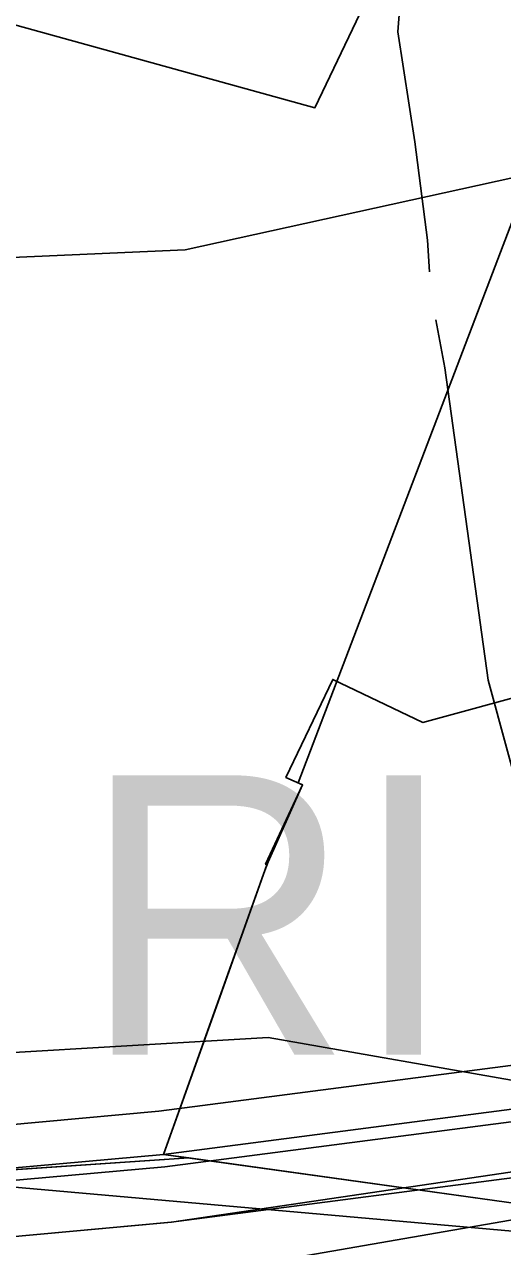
# Model space of a CAD drawing. Extents: x -758499 to -754160, y -1175205 to -1172032.
# Drawn here: x -755626.88 to -755609.76, y -1174621.58 to -1174577.82 of the extents above; entities that cross this region are included whole.
import ezdxf

# ---------------------------------------------------------------- set-up
doc = ezdxf.new("R2010")
doc.units = 0
for name, color, linetype in [('A040_Les50_p', 7, 'Continuous'), ('A041_BPEJ_p', 7, 'Continuous'), ('A051_QAZ_p', 7, 'Continuous'), ('D cyklocesty NÁVRH', 7, 'Continuous'), ('D pěší NÁVRH', 7, 'Continuous'), ('HRANICE zastavěného území', 7, 'Continuous'), ('HRANICE zastavěného území - podbarvení', 7, 'Continuous'), ('indexy RZV_TYP_1', 7, 'Continuous'), ('LIMITY OP vodovodu', 7, 'Continuous'), ('PLOCHY B bydlení', 7, 'Continuous'), ('PLOCHY BZ bydlení-zeleň soukromá', 7, 'Continuous'), ('PLOCHY NS smíšené nezastavěného území', 7, 'Continuous'), ('PLOCHY NZt zeměděl-trvalý travní porost', 7, 'Continuous'), ('PLOCHY RI rekreace-stavby pro rodinnou rekreaci', 7, 'Continuous'), ('PLOCHY VV vodní a vodohospodářské', 7, 'Continuous'), ('protipovodňová opatření - ochranná hrázka NÁVRH', 7, 'Continuous'), ('VPO RO retenční opatření - plochy', 7, 'Continuous'), ('vrstevnice', 7, 'Continuous'), ('ÚSES NBK funkční', 7, 'Continuous')]:
    doc.layers.add(name, color=color, linetype=linetype)

msp = doc.modelspace()

# ---------------------------------------------------------------- linework, layer by layer
at = {"layer": 'A040_Les50_p'}
msp.add_lwpolyline([(-755329.02, -1174419.475), (-755342.323, -1174472.689), (-755377.374, -1174513.316), (-755437.818, -1174556.226), (-755525.933, -1174594.494), (-755575.791, -1174615.792), (-755604.272, -1174621.488), (-755633.864, -1174618.869)], dxfattribs=at)
at = {"layer": 'A041_BPEJ_p'}
for p, q in [((-755617.077, -1174604.979), (-755608.679, -1174582.926)), ((-755608.679, -1174582.926), (-755617.077, -1174604.979)), ((-755617.903, -1174607.149), (-755616.92, -1174605.05)), ((-755616.92, -1174605.05), (-755617.903, -1174607.149)), ((-755616.92, -1174605.05), (-755617.077, -1174604.979)), ((-755617.077, -1174604.979), (-755616.92, -1174605.05)), ((-755618.309, -1174608.216), (-755617.903, -1174607.149)), ((-755617.903, -1174607.149), (-755618.309, -1174608.216)), ((-755620.01, -1174612.99), (-755618.309, -1174608.216)), ((-755618.309, -1174608.216), (-755620.01, -1174612.99)), ((-755621.9, -1174618.28), (-755620.01, -1174612.99)), ((-755620.01, -1174612.99), (-755621.9, -1174618.28)), ((-755621, -1174618.4), (-755621.9, -1174618.28)), ((-755621.9, -1174618.28), (-755621, -1174618.4)), ((-755630.29, -1174619.04), (-755621, -1174618.4)), ((-755621, -1174618.4), (-755630.29, -1174619.04))]:
    msp.add_line(p, q, dxfattribs=at)
at = {"layer": 'A051_QAZ_p'}
for p, q in [((-755618.16, -1174614.09), (-755668.302, -1174617.077)), ((-755596.452, -1174617.909), (-755618.16, -1174614.09))]:
    msp.add_line(p, q, dxfattribs=at)
at = {"layer": 'D cyklocesty NÁVRH'}
msp.add_lwpolyline([(-755585.155, -1174615.19), (-755597.928, -1174617.198), (-755621.614, -1174620.711), (-755630.096, -1174621.479), (-755652.962, -1174623.051), (-755686.128, -1174621.536), (-755714.331, -1174616.143), (-755793.159, -1174592.883), (-755832.722, -1174575.792), (-755854.827, -1174559.165), (-755869.767, -1174540.862), (-755878.58, -1174535.109), (-755885.363, -1174537.831), (-755900.451, -1174534.296), (-755930.593, -1174521.261), (-755953.471, -1174509.822), (-755959.497, -1174509.099), (-755966.314, -1174510.735), (-756000.963, -1174503.403)], dxfattribs=at)
at = {"layer": 'D pěší NÁVRH'}
msp.add_lwpolyline([(-755585.155, -1174615.19), (-755597.928, -1174617.198), (-755621.614, -1174620.711), (-755630.096, -1174621.479), (-755652.962, -1174623.051), (-755686.128, -1174621.536), (-755714.331, -1174616.143), (-755793.159, -1174592.883), (-755832.722, -1174575.792), (-755854.827, -1174559.165), (-755869.767, -1174540.862), (-755878.58, -1174535.109), (-755885.363, -1174537.831), (-755900.451, -1174534.296), (-755930.593, -1174521.261), (-755953.471, -1174509.822), (-755959.497, -1174509.099), (-755966.314, -1174510.735), (-756000.963, -1174503.403)], dxfattribs=at)
at = {"layer": 'HRANICE zastavěného území'}
msp.add_lwpolyline([(-755589.85, -1174543.63), (-755603.92, -1174580.49), (-755609.43, -1174583.31), (-755608.9, -1174593.34), (-755600.02, -1174603.74), (-755598.3, -1174614.78), (-755607.68, -1174616.43), (-755621.9, -1174618.28), (-755621, -1174618.4), (-755630.29, -1174619.04), (-755633.65, -1174619.27), (-755652.99, -1174620.6), (-755659.13, -1174620.34), (-755685.15, -1174619.24)], dxfattribs=at)
at = {"layer": 'HRANICE zastavěného území - podbarvení'}
msp.add_lwpolyline([(-755589.85, -1174543.63), (-755603.92, -1174580.49), (-755609.43, -1174583.31), (-755608.9, -1174593.34), (-755600.02, -1174603.74), (-755598.3, -1174614.78), (-755607.68, -1174616.43), (-755621.9, -1174618.28), (-755621, -1174618.4), (-755630.29, -1174619.04), (-755633.65, -1174619.27), (-755652.99, -1174620.6), (-755659.13, -1174620.34), (-755685.15, -1174619.24)], dxfattribs=at)
at = {"layer": 'LIMITY OP vodovodu'}
for points in [[(-755612.373, -1174586.675), (-755612.453, -1174585.543), (-755612.904, -1174582.023), (-755613.509, -1174578.082), (-755613.245, -1174574.698), (-755613.037, -1174572.819), (-755612.151, -1174565.752), (-755611.575, -1174560.353), (-755610.09, -1174547.958)], [(-755612.151, -1174588.397), (-755611.828, -1174590.11), (-755610.276, -1174601.303), (-755607.507, -1174611.47), (-755606.94, -1174614.297), (-755602.872, -1174638.136), (-755602.085, -1174642.666)]]:
    msp.add_lwpolyline(points, dxfattribs=at)
at = {"layer": 'PLOCHY B bydlení'}
msp.add_lwpolyline([(-755793.79, -1174461.34), (-755765.19, -1174468.19), (-755762.64, -1174469.75), (-755756.77, -1174472.15), (-755750.87, -1174473.91), (-755727.06, -1174481.04), (-755703.25, -1174488.16), (-755693.01, -1174491.54), (-755683.51, -1174495.25), (-755675.21, -1174498.76), (-755668.13, -1174501.75), (-755641.54, -1174512.99), (-755640.31, -1174513.51), (-755618.5, -1174526.07), (-755618.4, -1174525.87), (-755596.91, -1174539.91), (-755616.48, -1174580.8), (-755693.8, -1174559.41), (-755727.26, -1174549.46), (-755751.23, -1174542.33), (-755775.19, -1174535.2), (-755814.91, -1174523.38), (-755801.65, -1174483.33), (-755794.3, -1174462.78)], close=True, dxfattribs=at)
at = {"layer": 'PLOCHY BZ bydlení-zeleň soukromá'}
msp.add_lwpolyline([(-755693.8, -1174559.41), (-755616.48, -1174580.8), (-755596.91, -1174539.91), (-755589.85, -1174543.63), (-755603.92, -1174580.49), (-755609.43, -1174583.31), (-755608.9, -1174593.34), (-755600.02, -1174603.74), (-755598.3, -1174614.78), (-755607.68, -1174616.43), (-755607.93, -1174611.72), (-755608.46, -1174601.68), (-755612.61, -1174602.81), (-755615.84, -1174601.27), (-755617.52, -1174604.78), (-755616.92, -1174605.05), (-755618.2, -1174607.91), (-755621.9, -1174618.28), (-755621, -1174618.4), (-755630.29, -1174619.04), (-755633.65, -1174619.27), (-755652.99, -1174620.6), (-755659.13, -1174620.34), (-755685.15, -1174619.24)], dxfattribs=at)
at = {"layer": 'PLOCHY NS smíšené nezastavěného území'}
msp.add_lwpolyline([(-755685.15, -1174619.24), (-755659.13, -1174620.34), (-755652.99, -1174620.6), (-755633.65, -1174619.27), (-755630.29, -1174619.04), (-755621, -1174618.4), (-755621.9, -1174618.28), (-755621, -1174618.4), (-755607.48, -1174620.29), (-755621.377, -1174622.698), (-755629.937, -1174623.473), (-755652.939, -1174625.054), (-755686.363, -1174623.528)], dxfattribs=at)
at = {"layer": 'PLOCHY NZt zeměděl-trvalý travní porost'}
msp.add_lwpolyline([(-755525.44, -1174599.18), (-755542.81, -1174605.91), (-755553.88, -1174610.28), (-755584.9, -1174616.89), (-755607.48, -1174620.29), (-755621, -1174618.4), (-755621.9, -1174618.28), (-755607.68, -1174616.43), (-755598.3, -1174614.78), (-755600.02, -1174603.74), (-755608.9, -1174593.34), (-755609.43, -1174583.31)], dxfattribs=at)
at = {"layer": 'PLOCHY RI rekreace-stavby pro rodinnou rekreaci'}
msp.add_lwpolyline([(-755608.46, -1174601.68), (-755612.61, -1174602.81), (-755615.84, -1174601.27), (-755617.52, -1174604.78), (-755616.92, -1174605.05), (-755618.25, -1174607.89), (-755618.2, -1174607.91), (-755620.01, -1174612.99), (-755621.9, -1174618.28), (-755607.68, -1174616.43), (-755607.93, -1174611.72)], close=True, dxfattribs=at)
at = {"layer": 'PLOCHY VV vodní a vodohospodářské'}
msp.add_lwpolyline([(-755878.92, -1174534.65), (-755870.23, -1174544.23), (-755854.596, -1174566.326), (-755833.734, -1174577.533), (-755793.841, -1174594.766), (-755714.803, -1174618.089), (-755686.363, -1174623.528), (-755652.939, -1174625.054), (-755629.937, -1174623.473), (-755621.377, -1174622.698), (-755607.48, -1174620.29), (-755584.9, -1174616.89), (-755553.88, -1174610.28), (-755542.81, -1174605.91), (-755525.44, -1174599.18), (-755505.39, -1174589.36), (-755479.03, -1174580.08), (-755466.82, -1174574.43), (-755442, -1174562.96), (-755424.11, -1174552), (-755401.54, -1174538.16), (-755372.91, -1174520.59)], dxfattribs=at)
at = {"layer": 'protipovodňová opatření - ochranná hrázka NÁVRH'}
msp.add_lwpolyline([(-755585.466, -1174613.214), (-755594.633, -1174614.722), (-755598.231, -1174615.221), (-755607.612, -1174616.872), (-755621.851, -1174618.724), (-755630.255, -1174619.485), (-755652.985, -1174621.047), (-755685.893, -1174619.545), (-755710.028, -1174614.81), (-755713.859, -1174614.197), (-755792.476, -1174590.999)], dxfattribs=at)
at = {"layer": 'VPO RO retenční opatření - plochy'}
for points in [[(-755374.464, -1174519.197), (-755425.155, -1174550.295), (-755442.883, -1174561.155), (-755484.084, -1174576.669), (-755506.641, -1174586.233), (-755527.051, -1174593.919), (-755553.412, -1174603.632), (-755585.857, -1174611.251), (-755594.933, -1174612.744), (-755598.541, -1174613.245), (-755607.915, -1174614.894), (-755622.07, -1174616.736), (-755630.413, -1174617.492), (-755653.008, -1174619.044), (-755685.654, -1174617.554), (-755709.678, -1174612.841), (-755713.416, -1174612.242), (-755791.794, -1174589.115), (-755830.852, -1174572.242), (-755850.226, -1174562.205), (-755868.14, -1174538.062), (-755879.593, -1174530.721)], [(-755879.985, -1174535.221), (-755870.915, -1174541.034), (-755852.887, -1174565.331), (-755832.568, -1174575.858), (-755793.159, -1174592.883), (-755714.302, -1174616.151), (-755710.379, -1174616.779), (-755686.133, -1174621.536), (-755652.962, -1174623.051), (-755630.096, -1174621.479), (-755621.632, -1174620.712), (-755607.31, -1174618.849), (-755597.92, -1174617.197), (-755594.333, -1174616.699), (-755585.074, -1174615.176), (-755552.259, -1174607.47), (-755525.655, -1174597.668), (-755505.155, -1174589.948), (-755482.598, -1174580.384), (-755441.117, -1174564.765), (-755423.065, -1174553.705), (-755371.356, -1174521.983)]]:
    msp.add_lwpolyline(points, dxfattribs=at)
at = {"layer": 'vrstevnice'}
for p, q in [((-755621.13, -1174585.888), (-755608.399, -1174583.089)), ((-755621.13, -1174585.888), (-755608.399, -1174583.089)), ((-755634.776, -1174586.49), (-755621.13, -1174585.888)), ((-755634.776, -1174586.49), (-755621.13, -1174585.888))]:
    msp.add_line(p, q, dxfattribs=at)
at = {"layer": 'ÚSES NBK funkční'}
msp.add_line((-755607.48, -1174620.29), (-755621.9, -1174618.28), dxfattribs=at)
msp.add_lwpolyline([(-755621.9, -1174618.28), (-755630.29, -1174619.04), (-755633.65, -1174619.27)], dxfattribs=at)

# ---------------------------------------------------------------- texts
at = {"layer": 'indexy RZV_TYP_1'}
msp.add_text('RI', height=10, dxfattribs=at).set_placement((-755624.817, -1174614.706))

doc.saveas('drawing.dxf')
